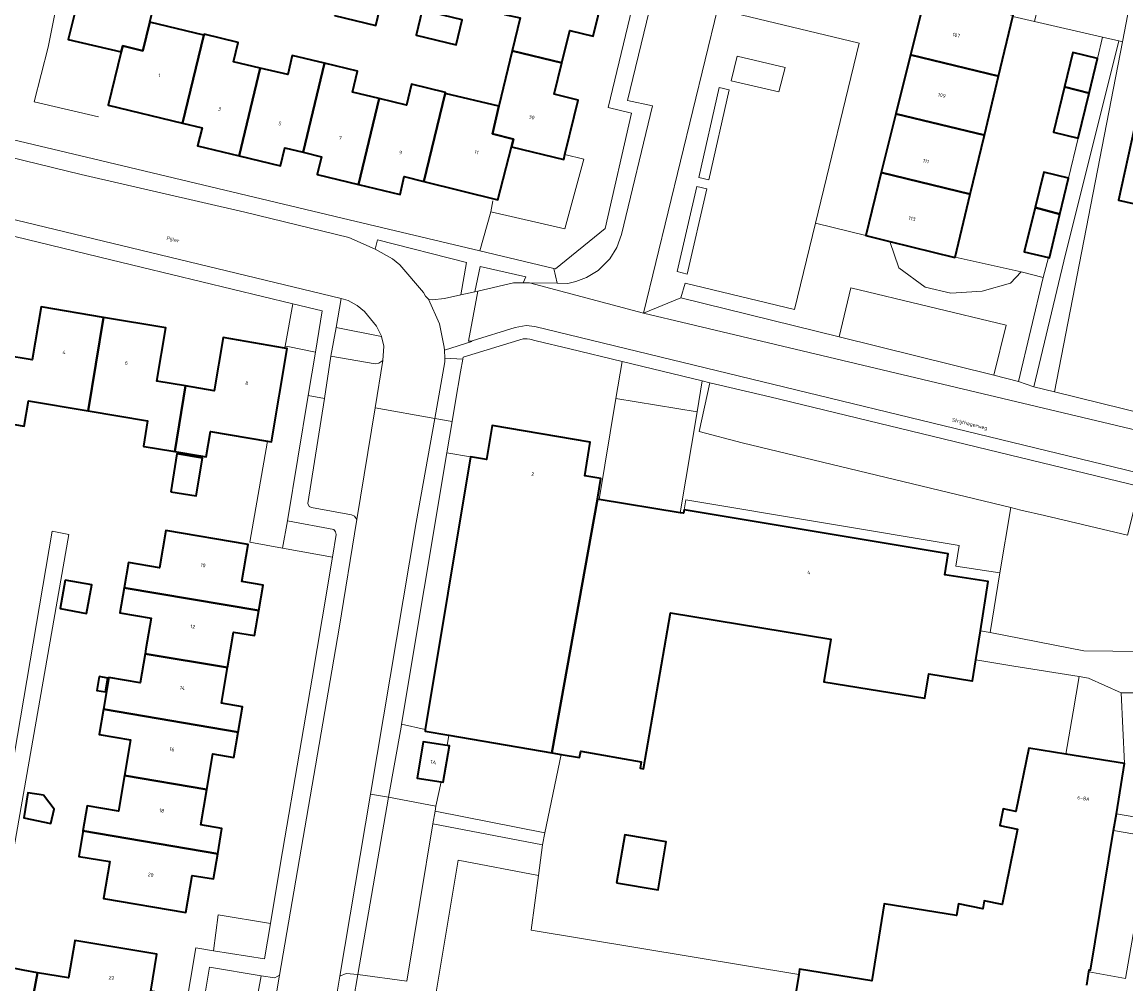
# Model space of a CAD drawing. Header units: metres. Extents: x 197700 to 204338, y 317132 to 325229.
# Tile 1040 of 1056: x 199334 to 199442, y 321794 to 321888. Entities that reach past the tile are written whole.
import ezdxf
from ezdxf.enums import TextEntityAlignment as Align

# ---------------------------------------------------------------- set-up
doc = ezdxf.new("R2010")
doc.units = ezdxf.units.M
for name, color, linetype, lineweight in [('B-WE-GR-BEPLANTING_CULTUUR_BODEMBEDEKKER-GV', 90, 'Continuous', 18), ('B-WE-GR-BEPLANTING_CULTUUR_HEESTERS-GV', 90, 'Continuous', 18), ('B-WE-GR-GROENVOORZIENING-GV', 80, 'Continuous', 18), ('B-WE-IE-TERREINAFSCHEIDING_KUNSTMATIG_HEKWERK-G', 20, 'IE-TERREINAFSCHEIDING-KUNSTMATIG', 18), ('B-WE-IE-TERREINAFSCHEIDING_KUNSTMATIG_MUUR-G', 90, 'IE-TERREINAFSCHEIDING-KUNSTMATIG-DICHT', 18), ('B-WE-OG-BEBOUWING-GV', 7, 'Continuous', 35), ('B-WE-OG-BEBOUWING-T18', 10, 'Continuous', 18), ('B-WE-OG-TERREIN_ERF-GV', 7, 'Continuous', 18), ('B-WE-OG-TOPOGRAFIE-T18', 10, 'Continuous', 18), ('B-WE-VH-VERHARDING_ASFALT-GV', 252, 'Continuous', 18), ('B-WE-VH-VERHARDING_BETONSTRAATSTEEN-GV', 252, 'Continuous', 18), ('B-WE-VH-VERHARDING_TEGEL-GV', 252, 'Continuous', 18)]:
    doc.layers.add(name, color=color, linetype=linetype, lineweight=lineweight)
doc.styles.add('NLCS-ISO-M200-T18', font='NLCS-ISO.ttf', dxfattribs={"height": 0.36})
doc.linetypes.add('IE-TERREINAFSCHEIDING-KUNSTMATIG', pattern='A,4,[82,NLCS.SHX,S=0.75,R=90,X=0,Y=0],4,-2', length=10)
doc.linetypes.add('IE-TERREINAFSCHEIDING-KUNSTMATIG-DICHT', pattern='A,8,-1,[82,NLCS.SHX,S=0.75,R=90,X=0,Y=0],-1', length=10)

msp = doc.modelspace()

# ---------------------------------------------------------------- linework, layer by layer
at = {"layer": 'B-WE-GR-BEPLANTING_CULTUUR_BODEMBEDEKKER-GV'}
for points in [[(199407.723, 321880.872), (199408.349, 321883.251), (199403.635, 321884.35), (199403.08, 321881.945)], [(199428.698, 321853.222), (199431.124, 321852.621), (199433.54, 321862.744), (199431.388, 321863.324), (199430.348, 321862.211), (199427.57, 321861.412), (199424.526, 321861.222), (199422.015, 321861.831), (199419.428, 321863.695), (199418.557, 321866.272), (199416.203, 321866.855), (199411.301, 321868.069), (199409.263, 321859.644), (199398.579, 321862.221), (199398.159, 321860.787), (199413.599, 321856.962), (199414.737, 321861.765), (199429.924, 321858.095)], [(199373.499, 321860.651), (199373.882, 321860.595), (199375.09, 321860.72), (199376.659, 321861.064), (199377.237, 321864.239), (199368.534, 321866.436), (199368.313, 321865.52), (199369.987, 321864.569), (199370.7, 321863.988), (199373.022, 321861.281), (199373.22, 321860.934)], [(199378.345, 321861.436), (199381.816, 321862.244), (199382.768, 321862.24), (199383.027, 321862.818), (199378.542, 321863.829), (199378.04, 321861.367)], [(199360.28, 321860.199), (199359.503, 321856.061), (199359.783, 321856.013), (199362.47, 321855.479), (199363.14, 321859.51)], [(199364.494, 321857.894), (199363.992, 321855.075), (199368.32, 321854.33), (199368.671, 321854.394), (199369.065, 321854.643), (199369.144, 321856.055), (199368.937, 321857.005)], [(199375.313, 321845.646), (199377.6, 321845.27), (199379.18, 321845.01), (199379.723, 321848.32), (199389.308, 321846.693), (199388.766, 321843.404), (199390.354, 321843.128), (199390.01, 321841.12), (199390.171, 321841.094), (199391.804, 321850.958), (199392.433, 321854.553), (199387.316, 321855.79), (199384.037, 321856.583), (199383.391, 321856.739), (199383.156, 321856.782), (199382.743, 321856.758), (199376.901, 321854.98), (199376.864, 321854.777), (199376.64, 321853.565), (199376.156, 321850.693), (199375.822, 321848.696)], [(199398.64, 321841.058), (199425.332, 321836.603), (199425.014, 321834.585), (199429.311, 321833.923), (199430.366, 321840.299), (199404.129, 321846.614), (199399.933, 321847.738), (199400.968, 321852.489), (199400.233, 321852.667), (199399.741, 321849.645), (199398.082, 321839.798), (199398.417, 321839.743), (199398.477, 321840.082)], [(199359.252, 321836.345), (199364.128, 321835.472), (199364.491, 321837.66), (199364.431, 321837.928), (199364.272, 321838.149), (199359.734, 321839.014)], [(199441.48, 321815.32), (199440.673, 321810.418), (199444.258, 321809.796), (199445.184, 321815.13), (199444.23, 321822.229), (199441.152, 321822.229)], [(199374.234, 321811.155), (199374.151, 321810.656), (199384.864, 321808.564), (199386.479, 321816.21), (199385.561, 321816.365), (199375.509, 321818.073), (199375.322, 321817.088), (199375.57, 321817.05), (199374.94, 321813.49), (199374.74, 321813.521)], [(199408.31, 321786.46), (199374.137, 321792.221), (199376.404, 321805.899), (199384.25, 321804.395), (199384.656, 321807.372), (199373.947, 321809.424), (199371.404, 321794.078), (199366.618, 321794.733), (199365.751, 321789.779), (199365.803, 321788.945), (199366.168, 321787.931), (199366.949, 321786.598), (199367.772, 321785.845), (199368.86, 321785.233), (199369.367, 321785.046), (199373.345, 321784.447), (199374.062, 321789.191), (199401.535, 321784.56), (199400.647, 321779.845), (199416.776, 321777.14), (199418.021, 321784.866)], [(199440.405, 321808.79), (199438.16, 321795.15), (199438.02, 321795.18), (199437.986, 321794.974), (199441.577, 321794.35), (199443.976, 321808.17)], [(199352.989, 321800.562), (199352.51, 321797.042), (199357.489, 321796.241), (199358.074, 321799.7)]]:
    msp.add_lwpolyline(points, close=True, dxfattribs=at)
at = {"layer": 'B-WE-GR-BEPLANTING_CULTUUR_HEESTERS-GV'}
for points in [[(199444.64, 321903.21), (199445.374, 321906.348), (199443.86, 321910.06), (199438.324, 321911.131), (199432.69, 321887.752), (199439.321, 321886.218), (199440.91, 321885.85), (199441.264, 321885.768)], [(199441.264, 321885.768), (199440.91, 321885.85), (199435.535, 321864.358), (199432.613, 321852.083), (199434.649, 321851.584)], [(199431.388, 321863.324), (199424.919, 321864.73), (199424.911, 321864.698), (199418.557, 321866.272), (199419.428, 321863.695), (199422.015, 321861.831), (199424.526, 321861.222), (199427.57, 321861.412), (199430.348, 321862.211)], [(199362.47, 321855.479), (199359.783, 321856.013), (199359.503, 321856.061), (199359.467, 321855.871), (199359.71, 321855.83), (199358.19, 321846.72), (199357.781, 321846.789), (199356.066, 321836.916), (199359.252, 321836.345), (199359.734, 321839.014), (199361.765, 321851.236)], [(199373.203, 321818.627), (199377.6, 321845.27), (199375.313, 321845.646), (199370.888, 321819.148)], [(199440.325, 321826.287), (199443.799, 321826.248), (199444.105, 321827.902), (199446.125, 321839.504), (199444.238, 321842.045), (199442.97, 321842.36), (199441.765, 321837.601), (199433.657, 321839.517), (199431.35, 321840.062), (199430.366, 321840.299), (199429.311, 321833.923), (199428.348, 321828.109), (199437.51, 321826.318)], [(199437.045, 321823.805), (199436.454, 321820.359), (199435.749, 321816.247), (199441.48, 321815.32), (199441.152, 321822.229), (199437.937, 321823.651)], [(199408.31, 321786.46), (199409.664, 321794.727), (199383.525, 321799.07), (199384.25, 321804.395), (199376.404, 321805.899), (199374.137, 321792.221)]]:
    msp.add_lwpolyline(points, close=True, dxfattribs=at)
at = {"layer": 'B-WE-GR-GROENVOORZIENING-GV'}
for points in [[(199399.903, 321872.518), (199400.877, 321872.293), (199402.88, 321881.068), (199401.905, 321881.293)], [(199397.807, 321863.333), (199398.779, 321863.099), (199400.677, 321871.416), (199399.703, 321871.641)]]:
    msp.add_lwpolyline(points, close=True, dxfattribs=at)
at = {"layer": 'B-WE-IE-TERREINAFSCHEIDING_KUNSTMATIG_HEKWERK-G'}
for points in [[(199341.303, 321878.444), (199335.013, 321879.893), (199336.39, 321885.255), (199337.046, 321888.672)], [(199379.614, 321869.168), (199386.814, 321867.502), (199388.689, 321874.323), (199386.827, 321874.763)], [(199379.614, 321869.168), (199379.78, 321870.236)], [(199378.529, 321865.36), (199379.614, 321869.168)], [(199424.919, 321864.73), (199431.388, 321863.324)], [(199433.54, 321862.744), (199434.032, 321864.715)], [(199431.388, 321863.324), (199433.54, 321862.744)], [(199359.503, 321856.061), (199360.28, 321860.199)], [(199359.467, 321855.871), (199359.503, 321856.061)], [(199356.066, 321836.916), (199357.781, 321846.789)]]:
    msp.add_lwpolyline(points, dxfattribs=at)
at = {"layer": 'B-WE-IE-TERREINAFSCHEIDING_KUNSTMATIG_MUUR-G'}
for points in [[(199386.478, 321816.206), (199384.864, 321808.564)], [(199384.656, 321807.372), (199384.25, 321804.395)], [(199384.25, 321804.395), (199383.525, 321799.07), (199409.664, 321794.727)]]:
    msp.add_lwpolyline(points, dxfattribs=at)
at = {"layer": 'B-WE-OG-BEBOUWING-GV'}
for points in [[(199338.908, 321888.334), (199338.32, 321886), (199343.52, 321884.77), (199343.669, 321885.367), (199345.613, 321884.897), (199346.31, 321887.68), (199347.529, 321892.706), (199342.669, 321893.861), (199342.03, 321891.22), (199339.77, 321891.76)], [(199382.379, 321894.553), (199380.92, 321888.44), (199382.47, 321888.09), (199381.691, 321884.881), (199386.535, 321883.724), (199387.3, 321886.88), (199389.6, 321886.32), (199391.084, 321892.443)], [(199364.348, 321888.34), (199368.38, 321887.37), (199368.97, 321889.79), (199364.908, 321890.773)], [(199429.176, 321882.42), (199430.577, 321888.241), (199430.607, 321888.365), (199428.181, 321888.966), (199422.054, 321890.483), (199421.96, 321890.103), (199420.573, 321884.504)], [(199372.9, 321888.85), (199372.31, 321886.42), (199376.2, 321885.48), (199376.79, 321887.91)], [(199349.504, 321877.83), (199351.58, 321886.41), (199346.31, 321887.68), (199345.613, 321884.897), (199343.669, 321885.367), (199343.52, 321884.77), (199342.24, 321879.59)], [(199349.504, 321877.83), (199351.4, 321877.37), (199350.97, 321875.62), (199355.02, 321874.64), (199357.09, 321883.192), (199354.471, 321883.809), (199354.925, 321885.704), (199351.6, 321886.51), (199351.58, 321886.41)], [(199381.62, 321875.52), (199386.71, 321874.28), (199386.827, 321874.763), (199387.275, 321876.621), (199387.34, 321876.89), (199388.11, 321880.08), (199385.79, 321880.65), (199386.535, 321883.724), (199381.691, 321884.881), (199380.38, 321879.48), (199379.75, 321876.774), (199381.803, 321876.277)], [(199361.27, 321874.98), (199363.373, 321883.669), (199360.21, 321884.43), (199359.77, 321882.56), (199357.09, 321883.192), (199355.02, 321874.64), (199359.07, 321873.66), (199359.49, 321875.41)], [(199427.789, 321876.655), (199429.176, 321882.42), (199420.573, 321884.504), (199419.148, 321878.748)], [(199435.602, 321881.355), (199438.014, 321880.739), (199438.84, 321884.14), (199436.42, 321884.72)], [(199361.27, 321874.98), (199363.05, 321874.55), (199362.63, 321872.81), (199366.68, 321871.83), (199368.711, 321880.222), (199366.08, 321880.86), (199366.57, 321882.9), (199363.373, 321883.669)], [(199368.711, 321880.222), (199366.68, 321871.83), (199370.73, 321870.85), (199371.14, 321872.61), (199373.072, 321872.133), (199375.15, 321880.72), (199375.17, 321880.82), (199371.85, 321881.62), (199371.36, 321879.58)], [(199375.15, 321880.72), (199373.072, 321872.133), (199380.29, 321870.35), (199381.62, 321875.52), (199381.803, 321876.277), (199379.75, 321876.774), (199380.38, 321879.48)], [(199435.602, 321881.355), (199434.53, 321876.95), (199436.95, 321876.36), (199438.014, 321880.739)], [(199426.401, 321870.889), (199427.789, 321876.655), (199419.148, 321878.748), (199417.723, 321872.992)], [(199447.49, 321875.7), (199447.618, 321876.115), (199442.424, 321877.27), (199440.874, 321870.301), (199445.77, 321869.212), (199443.63, 321860.48), (199448.05, 321859.45), (199447.89, 321858.78), (199452.456, 321857.719), (199455.44, 321870.279), (199450.07, 321871.58), (199450.87, 321874.88)], [(199432.741, 321869.592), (199435.164, 321868.943), (199436.01, 321872.46), (199433.59, 321873.05)], [(199424.919, 321864.73), (199426.401, 321870.889), (199417.723, 321872.992), (199416.203, 321866.855), (199418.557, 321866.272), (199424.911, 321864.698)], [(199434.032, 321864.715), (199434.14, 321864.69), (199435.164, 321868.943), (199432.741, 321869.592), (199431.68, 321865.27)], [(199341.791, 321858.865), (199335.71, 321859.89), (199334.83, 321854.71), (199332.041, 321855.184), (199330.969, 321848.754), (199334.03, 321848.24), (199334.45, 321850.72), (199340.27, 321849.74)], [(199349.79, 321852.181), (199347, 321852.65), (199347.87, 321857.84), (199341.791, 321858.865), (199340.27, 321849.74), (199346.09, 321848.76), (199345.67, 321846.28), (199345.757, 321846.265), (199348.542, 321845.797), (199348.739, 321845.764)], [(199359.467, 321855.871), (199353.47, 321856.89), (199352.59, 321851.71), (199349.79, 321852.181), (199348.739, 321845.764), (199351.251, 321845.342), (199351.8, 321845.25), (199352.22, 321847.73), (199357.781, 321846.789), (199358.19, 321846.72), (199359.71, 321855.83)], [(199385.561, 321816.365), (199390.01, 321841.12), (199390.354, 321843.128), (199388.766, 321843.404), (199389.308, 321846.693), (199379.723, 321848.32), (199379.18, 321845.01), (199377.6, 321845.27), (199373.203, 321818.627), (199373.177, 321818.469), (199375.509, 321818.073)], [(199348.347, 321841.838), (199350.842, 321841.433), (199351.462, 321845.126), (199348.95, 321845.548)], [(199426.555, 321823.404), (199426.64, 321823.39), (199426.958, 321825.434), (199427.399, 321828.266), (199428.15, 321833.09), (199423.94, 321833.739), (199424.265, 321835.8), (199398.477, 321840.082), (199398.417, 321839.743), (199398.082, 321839.798), (199390.171, 321841.094), (199390.01, 321841.12), (199385.561, 321816.365), (199386.479, 321816.21), (199388.266, 321815.906), (199388.373, 321816.533), (199394.284, 321815.499), (199394.167, 321814.875), (199394.513, 321814.81), (199397.133, 321830.043), (199412.81, 321827.46), (199412.1, 321823.29), (199421.97, 321821.69), (199422.36, 321824.09)], [(199356.945, 321830.261), (199357.36, 321832.72), (199355.29, 321833.08), (199355.91, 321836.7), (199347.88, 321838.07), (199347.26, 321834.43), (199344.21, 321834.93), (199343.796, 321832.48)], [(199338.052, 321833.227), (199337.534, 321830.435), (199340.118, 321829.956), (199340.636, 321832.748)], [(199356.945, 321830.261), (199343.796, 321832.48), (199343.38, 321830.02), (199346.43, 321829.51), (199345.923, 321826.511), (199345.843, 321826.039), (199353.876, 321824.679), (199354.461, 321828.149), (199356.53, 321827.8)], [(199354.941, 321818.389), (199355.36, 321820.85), (199353.29, 321821.2), (199353.876, 321824.679), (199345.843, 321826.039), (199345.36, 321823.18), (199342.3, 321823.7), (199341.777, 321820.61)], [(199341.365, 321823.8), (199341.13, 321822.452), (199341.984, 321822.303), (199342.219, 321823.651)], [(199351.865, 321812.799), (199352.45, 321816.27), (199354.52, 321815.92), (199354.941, 321818.389), (199341.777, 321820.61), (199341.36, 321818.15), (199344.42, 321817.63), (199343.831, 321814.16)], [(199374.74, 321813.521), (199374.94, 321813.49), (199375.57, 321817.05), (199375.322, 321817.088), (199373, 321817.44), (199372.39, 321813.88)], [(199339.778, 321808.737), (199352.934, 321806.519), (199353.35, 321808.99), (199351.28, 321809.33), (199351.865, 321812.799), (199343.831, 321814.16), (199343.24, 321810.68), (199340.18, 321811.2), (199340.179, 321811.196)], [(199335.915, 321812.223), (199334.393, 321812.467), (199334.003, 321810.026), (199336.63, 321809.452), (199336.979, 321810.867)], [(199352.934, 321806.519), (199339.778, 321808.737), (199339.752, 321808.579), (199339.375, 321806.273), (199339.37, 321806.24), (199342.4, 321805.75), (199341.77, 321802.16), (199349.82, 321800.78), (199350.44, 321804.4), (199352.52, 321804.06)], [(199391.884, 321803.662), (199395.925, 321803.005), (199396.714, 321807.691), (199392.673, 321808.348)], [(199334.905, 321792.459), (199348.062, 321790.289), (199348.48, 321792.74), (199346.4, 321793.1), (199347, 321796.72), (199338.98, 321798.04), (199338.97, 321797.98), (199338.372, 321794.391), (199335.345, 321794.895), (199334.994, 321792.983)], [(199333.947, 321795.152), (199332.954, 321795.334), (199332.616, 321793.436), (199332.519, 321792.856), (199334.905, 321792.459), (199334.994, 321792.983), (199335.345, 321794.895)]]:
    msp.add_lwpolyline(points, close=True, dxfattribs=at)
msp.add_lwpolyline([(199437.775, 321793.691), (199437.986, 321794.974), (199438.02, 321795.18), (199438.16, 321795.15), (199440.405, 321808.79), (199440.673, 321810.418), (199441.48, 321815.32), (199435.749, 321816.247), (199432.14, 321816.83), (199430.86, 321810.63), (199429.62, 321810.89), (199429.29, 321809.26), (199431.02, 321808.9), (199429.51, 321801.57), (199427.78, 321801.93), (199427.62, 321801.14), (199425.26, 321801.63), (199425.066, 321800.475), (199418.009, 321801.614), (199416.801, 321794.122), (199409.75, 321795.25), (199409.664, 321794.727), (199408.31, 321786.46)], dxfattribs=at)
at = {"layer": 'B-WE-OG-TERREIN_ERF-GV'}
for points in [[(199476.587, 321896.995), (199455.021, 321901.191), (199444.64, 321903.21), (199441.264, 321885.768), (199434.649, 321851.584), (199450.354, 321847.734), (199464.683, 321844.221), (199511.964, 321832.741), (199531.701, 321911.702), (199484.692, 321923.3), (199477.957, 321896.649)], [(199404.685, 321894.542), (199403.234, 321888.595), (199415.55, 321885.638), (199411.301, 321868.069), (199416.203, 321866.855), (199417.723, 321872.992), (199419.148, 321878.748), (199420.573, 321884.504), (199421.96, 321890.103), (199416.973, 321891.365), (199408.304, 321893.459), (199409.766, 321899.512), (199411.175, 321905.345), (199412.584, 321911.177), (199413.999, 321917.036), (199413.801, 321917.084), (199410.384, 321917.917)], [(199430.577, 321888.241), (199429.176, 321882.42), (199427.789, 321876.655), (199426.401, 321870.889), (199424.919, 321864.73), (199431.388, 321863.324), (199433.54, 321862.744), (199434.032, 321864.715), (199431.68, 321865.27), (199432.741, 321869.592), (199433.59, 321873.05), (199436.01, 321872.46), (199436.95, 321876.36), (199434.53, 321876.95), (199435.602, 321881.355), (199436.42, 321884.72), (199438.84, 321884.14), (199439.321, 321886.218), (199432.69, 321887.752)], [(199445.77, 321869.212), (199440.874, 321870.301), (199442.424, 321877.27), (199447.618, 321876.115), (199447.49, 321875.7), (199450.87, 321874.88), (199450.07, 321871.58), (199455.44, 321870.279), (199460.84, 321868.97), (199461.64, 321872.27), (199465.01, 321871.46), (199468.932, 321870.517), (199471.06, 321870.001), (199469.497, 321863.55), (199463.598, 321864.979), (199461.5, 321856.32), (199457.08, 321857.35), (199456.93, 321856.68), (199452.456, 321857.719), (199447.89, 321858.78), (199448.05, 321859.45), (199443.63, 321860.48)], [(199350.842, 321841.433), (199348.347, 321841.838), (199348.95, 321845.548), (199351.462, 321845.126)], [(199341.777, 321820.61), (199342.3, 321823.7), (199345.36, 321823.18), (199345.843, 321826.039), (199345.923, 321826.511), (199346.43, 321829.51), (199343.38, 321830.02), (199343.796, 321832.48), (199344.21, 321834.93), (199347.26, 321834.43), (199347.88, 321838.07), (199355.91, 321836.7), (199355.29, 321833.08), (199357.36, 321832.72), (199356.945, 321830.261), (199356.53, 321827.8), (199354.461, 321828.149), (199353.876, 321824.679), (199353.29, 321821.2), (199355.36, 321820.85), (199354.941, 321818.389), (199354.52, 321815.92), (199352.45, 321816.27), (199351.865, 321812.799), (199351.28, 321809.33), (199353.35, 321808.99), (199352.934, 321806.519), (199352.52, 321804.06), (199350.44, 321804.4), (199349.82, 321800.78), (199341.77, 321802.16), (199342.4, 321805.75), (199339.37, 321806.24), (199339.375, 321806.273), (199339.752, 321808.579), (199339.778, 321808.737), (199340.179, 321811.196), (199340.18, 321811.2), (199343.24, 321810.68), (199343.831, 321814.16), (199344.42, 321817.63), (199341.36, 321818.15)], [(199338.052, 321833.227), (199340.636, 321832.748), (199340.118, 321829.956), (199337.534, 321830.435)], [(199425.066, 321800.475), (199425.26, 321801.63), (199427.62, 321801.14), (199427.78, 321801.93), (199429.51, 321801.57), (199431.02, 321808.9), (199429.29, 321809.26), (199429.62, 321810.89), (199430.86, 321810.63), (199432.14, 321816.83), (199435.749, 321816.247), (199436.454, 321820.359), (199437.045, 321823.805), (199430.662, 321824.814), (199426.958, 321825.434), (199426.64, 321823.39), (199426.555, 321823.404), (199422.36, 321824.09), (199421.97, 321821.69), (199412.1, 321823.29), (199412.81, 321827.46), (199397.133, 321830.043), (199394.513, 321814.81), (199394.167, 321814.875), (199394.284, 321815.499), (199388.373, 321816.533), (199388.266, 321815.906), (199386.479, 321816.21), (199384.864, 321808.564), (199384.656, 321807.372), (199384.25, 321804.395), (199383.525, 321799.07), (199409.664, 321794.727), (199409.75, 321795.25), (199416.801, 321794.122), (199418.009, 321801.614)], [(199341.365, 321823.8), (199342.219, 321823.651), (199341.984, 321822.303), (199341.13, 321822.452)], [(199334.393, 321812.467), (199335.915, 321812.223), (199336.979, 321810.867), (199336.63, 321809.452), (199334.003, 321810.026)], [(199391.884, 321803.662), (199392.673, 321808.348), (199396.714, 321807.691), (199395.925, 321803.005)]]:
    msp.add_lwpolyline(points, close=True, dxfattribs=at)
for points in [[(199328.304, 321877.302), (199340.818, 321874.327), (199365.768, 321868.394), (199378.529, 321865.36), (199385.755, 321863.641), (199385.921, 321863.602), (199390.77, 321867.544), (199393.338, 321878.787), (199391.045, 321879.347), (199397.853, 321907.627)], [(199391.084, 321892.443), (199389.6, 321886.32), (199387.3, 321886.88), (199386.535, 321883.724), (199385.79, 321880.65), (199388.11, 321880.08), (199387.34, 321876.89), (199387.275, 321876.621), (199386.827, 321874.763), (199386.71, 321874.28), (199381.62, 321875.52), (199380.29, 321870.35), (199373.072, 321872.133), (199371.14, 321872.61), (199370.73, 321870.85), (199366.68, 321871.83), (199362.63, 321872.81), (199363.05, 321874.55), (199361.27, 321874.98), (199359.49, 321875.41), (199359.07, 321873.66), (199355.02, 321874.64), (199350.97, 321875.62), (199351.4, 321877.37), (199349.504, 321877.83), (199342.24, 321879.59), (199343.52, 321884.77), (199338.32, 321886), (199338.908, 321888.334)], [(199347.529, 321892.706), (199346.31, 321887.68), (199351.58, 321886.41), (199351.6, 321886.51), (199354.925, 321885.704), (199354.471, 321883.809), (199357.09, 321883.192), (199359.77, 321882.56), (199360.21, 321884.43), (199363.373, 321883.669), (199366.57, 321882.9), (199366.08, 321880.86), (199368.711, 321880.222), (199371.36, 321879.58), (199371.85, 321881.62), (199375.17, 321880.82), (199375.15, 321880.72), (199380.38, 321879.48), (199381.691, 321884.881), (199382.47, 321888.09)], [(199368.97, 321889.79), (199368.38, 321887.37), (199364.348, 321888.34)], [(199376.79, 321887.91), (199376.2, 321885.48), (199372.31, 321886.42), (199372.9, 321888.85)], [(199332.041, 321855.184), (199334.83, 321854.71), (199335.71, 321859.89), (199341.791, 321858.865), (199347.87, 321857.84), (199347, 321852.65), (199349.79, 321852.181), (199352.59, 321851.71), (199353.47, 321856.89), (199359.467, 321855.871), (199359.503, 321856.061), (199360.28, 321860.199), (199342.496, 321864.483), (199319.024, 321870.191)], [(199347.175, 321775.896), (199350.798, 321797.318), (199352.51, 321797.042), (199352.989, 321800.562), (199358.074, 321799.7), (199359.068, 321805.605), (199361.122, 321817.582), (199362.151, 321823.648), (199363.128, 321829.439), (199364.128, 321835.472), (199359.252, 321836.345), (199356.066, 321836.916), (199357.781, 321846.789), (199352.22, 321847.73), (199351.8, 321845.25), (199351.251, 321845.342), (199348.739, 321845.764), (199348.542, 321845.797), (199345.757, 321846.265), (199345.67, 321846.28), (199346.09, 321848.76), (199340.27, 321849.74), (199334.45, 321850.72), (199334.03, 321848.24), (199330.969, 321848.754)], [(199330.869, 321803.467), (199336.769, 321838.001), (199338.409, 321837.67), (199332.14, 321801.994)], [(199332.954, 321795.334), (199333.947, 321795.152), (199335.345, 321794.895), (199338.372, 321794.391), (199338.97, 321797.98), (199338.98, 321798.04), (199347, 321796.72), (199346.4, 321793.1)]]:
    msp.add_lwpolyline(points, dxfattribs=at)
at = {"layer": 'B-WE-VH-VERHARDING_ASFALT-GV'}
for points in [[(199320.287, 321871.484), (199364.996, 321860.712), (199365.657, 321860.502), (199366.535, 321860.031), (199367.25, 321859.456), (199368.43, 321858.021), (199368.929, 321857.041), (199368.937, 321857.005), (199369.144, 321856.055), (199369.065, 321854.643), (199368.311, 321850.053), (199374.133, 321849.001), (199375.117, 321854.528), (199375.101, 321854.875), (199375.065, 321855.673), (199375.052, 321855.973), (199374.584, 321858.221), (199373.499, 321860.651), (199373.22, 321860.934), (199373.022, 321861.281), (199370.7, 321863.988), (199369.987, 321864.569), (199368.313, 321865.52), (199365.745, 321866.648), (199355.577, 321869.139), (199339.602, 321872.805), (199322.771, 321876.9)], [(199364.113, 321790.062), (199364.871, 321794.562), (199367.864, 321812.343), (199372.324, 321838.836), (199374.133, 321849.001), (199368.311, 321850.053), (199366.518, 321839.139), (199364.79, 321828.536), (199358.969, 321794.665), (199356.909, 321782.517)]]:
    msp.add_lwpolyline(points, dxfattribs=at)
at = {"layer": 'B-WE-VH-VERHARDING_BETONSTRAATSTEEN-GV'}
for points in [[(199405.368, 321931.322), (199392.93, 321880.04), (199395.367, 321879.519), (199392.341, 321866.953), (199391.912, 321865.695), (199391.203, 321864.573), (199390.063, 321863.434), (199388.951, 321862.754), (199387.909, 321862.357), (199387.112, 321862.185), (199386.089, 321862.198), (199383.377, 321862.232), (199394.509, 321859.278), (199401.731, 321888.956)], [(199322.771, 321876.9), (199339.602, 321872.805), (199355.577, 321869.139), (199365.745, 321866.648), (199368.313, 321865.52), (199368.534, 321866.436), (199377.237, 321864.239), (199376.659, 321861.064), (199378.04, 321861.367), (199378.542, 321863.829), (199383.027, 321862.818), (199382.768, 321862.24), (199383.377, 321862.232), (199386.089, 321862.198), (199385.755, 321863.641), (199378.529, 321865.36), (199365.768, 321868.394), (199340.818, 321874.327), (199328.304, 321877.302)], [(199517.128, 321830.16), (199398.882, 321858.244), (199394.509, 321859.278), (199383.377, 321862.232), (199382.768, 321862.24), (199381.816, 321862.244), (199378.345, 321861.436), (199377.424, 321856.547), (199377.602, 321856.533), (199377.76, 321856.581), (199381.988, 321857.864), (199383.033, 321858.058), (199383.896, 321857.965), (199449.346, 321842.098)], [(199449.346, 321842.098), (199383.896, 321857.965), (199383.033, 321858.058), (199381.988, 321857.864), (199377.76, 321856.581), (199377.75, 321856.512), (199375.065, 321855.673), (199375.101, 321854.875), (199376.864, 321854.777), (199376.901, 321854.98), (199382.743, 321856.758), (199383.156, 321856.782), (199383.391, 321856.739), (199384.037, 321856.583), (199387.316, 321855.79), (199392.433, 321854.553), (199400.233, 321852.667), (199400.968, 321852.489), (199406.848, 321851.106), (199442.97, 321842.36)], [(199351.347, 321790.745), (199352.119, 321795.429), (199357.179, 321794.609), (199358.509, 321794.394), (199358.969, 321794.665), (199364.79, 321828.536), (199366.518, 321839.139), (199366.287, 321839.474), (199365.983, 321839.606), (199362.094, 321840.298), (199361.874, 321840.423), (199361.74, 321840.689), (199363.346, 321850.95), (199361.765, 321851.236), (199359.734, 321839.014), (199364.272, 321838.149), (199364.431, 321837.928), (199364.491, 321837.66), (199364.128, 321835.472), (199363.128, 321829.439), (199362.151, 321823.648), (199361.122, 321817.582), (199359.068, 321805.605), (199358.074, 321799.7), (199357.489, 321796.241), (199352.51, 321797.042), (199350.798, 321797.318), (199347.175, 321775.896)], [(199451.181, 321789.427), (199451.81, 321794.248), (199451.066, 321794.322), (199446.865, 321801.29), (199448.824, 321812.418), (199449.11, 321814.043), (199449.249, 321814.831), (199448.226, 321827.74), (199449.674, 321835.91), (199450.493, 321840.527), (199444.238, 321842.045), (199446.125, 321839.504), (199444.105, 321827.902), (199443.799, 321826.248), (199443.737, 321825.896), (199444.23, 321822.229), (199445.184, 321815.13), (199444.258, 321809.796), (199440.673, 321810.418), (199440.405, 321808.79), (199443.976, 321808.17), (199441.577, 321794.35), (199437.986, 321794.974), (199437.775, 321793.691)]]:
    msp.add_lwpolyline(points, dxfattribs=at)
for points in [[(199405.368, 321931.322), (199403.743, 321931.72), (199398.786, 321911.179), (199398.394, 321911.277), (199397.499, 321907.696), (199397.853, 321907.627), (199391.045, 321879.347), (199393.338, 321878.787), (199390.77, 321867.544), (199385.921, 321863.602), (199385.755, 321863.641), (199386.089, 321862.198), (199387.112, 321862.185), (199387.909, 321862.357), (199388.951, 321862.754), (199390.063, 321863.434), (199391.203, 321864.573), (199391.912, 321865.695), (199392.341, 321866.953), (199395.367, 321879.519), (199392.93, 321880.04)], [(199403.234, 321888.595), (199401.731, 321888.956), (199394.509, 321859.278), (199398.159, 321860.787), (199398.579, 321862.221), (199409.263, 321859.644), (199411.301, 321868.069), (199415.55, 321885.638)], [(199407.723, 321880.872), (199403.08, 321881.945), (199403.635, 321884.35), (199408.349, 321883.251)], [(199399.903, 321872.518), (199401.905, 321881.293), (199402.88, 321881.068), (199400.877, 321872.293)], [(199361.765, 321851.236), (199363.346, 321850.95), (199363.992, 321855.075), (199364.494, 321857.894), (199364.996, 321860.712), (199320.287, 321871.484), (199318.886, 321871.501), (199317.657, 321871.221), (199317.43, 321870.034), (199318.972, 321869.906), (199319.024, 321870.191), (199342.496, 321864.483), (199360.28, 321860.199), (199363.14, 321859.51), (199362.47, 321855.479)], [(199397.807, 321863.333), (199399.703, 321871.641), (199400.677, 321871.416), (199398.779, 321863.099)], [(199413.599, 321856.962), (199428.698, 321853.222), (199429.924, 321858.095), (199414.737, 321861.765)], [(199431.124, 321852.621), (199428.698, 321853.222), (199413.599, 321856.962), (199398.159, 321860.787), (199394.509, 321859.278), (199398.882, 321858.244), (199517.128, 321830.16), (199517.437, 321831.471), (199513.71, 321832.309), (199512.768, 321832.546), (199511.964, 321832.741), (199464.683, 321844.221), (199450.354, 321847.734), (199434.649, 321851.584), (199432.613, 321852.083)], [(199369.065, 321854.643), (199368.671, 321854.394), (199368.32, 321854.33), (199363.992, 321855.075), (199363.346, 321850.95), (199361.74, 321840.689), (199361.874, 321840.423), (199362.094, 321840.298), (199365.983, 321839.606), (199366.287, 321839.474), (199366.518, 321839.139), (199368.311, 321850.053)], [(199392.433, 321854.553), (199391.804, 321850.958), (199399.741, 321849.645), (199400.233, 321852.667)], [(199400.968, 321852.489), (199399.933, 321847.738), (199404.129, 321846.614), (199430.366, 321840.299), (199431.35, 321840.062), (199433.657, 321839.517), (199441.765, 321837.601), (199442.97, 321842.36), (199406.848, 321851.106)], [(199367.864, 321812.343), (199369.609, 321812.028), (199370.842, 321818.874), (199370.888, 321819.148), (199375.313, 321845.646), (199375.822, 321848.696), (199374.133, 321849.001), (199372.324, 321838.836)], [(199374.234, 321811.155), (199374.74, 321813.521), (199372.39, 321813.88), (199373, 321817.44), (199375.322, 321817.088), (199375.509, 321818.073), (199373.177, 321818.469), (199373.203, 321818.627), (199370.888, 321819.148), (199370.842, 321818.874), (199369.609, 321812.028)], [(199369.609, 321812.028), (199367.864, 321812.343), (199364.871, 321794.562), (199365.467, 321794.831), (199366.618, 321794.733)], [(199373.947, 321809.424), (199374.151, 321810.656), (199374.234, 321811.155), (199369.609, 321812.028), (199366.618, 321794.733), (199371.404, 321794.078)], [(199356.198, 321789.286), (199357.179, 321794.609), (199352.119, 321795.429), (199351.347, 321790.745), (199351.645, 321790.386), (199355.969, 321789.6)], [(199356.909, 321782.517), (199358.969, 321794.665), (199358.509, 321794.394), (199357.179, 321794.609), (199356.198, 321789.286), (199355.956, 321787.987), (199355.156, 321782.806)], [(199366.618, 321794.733), (199365.467, 321794.831), (199364.871, 321794.562), (199364.113, 321790.062), (199364.129, 321788.567), (199364.534, 321787.04), (199365.08, 321785.954), (199365.815, 321784.94), (199366.814, 321784.179), (199367.911, 321783.744), (199372.478, 321782.863), (199373.002, 321783.05), (199373.13, 321783.178), (199373.345, 321784.447), (199369.367, 321785.046), (199368.86, 321785.233), (199367.772, 321785.845), (199366.949, 321786.598), (199366.168, 321787.931), (199365.803, 321788.945), (199365.751, 321789.779)]]:
    msp.add_lwpolyline(points, close=True, dxfattribs=at)
at = {"layer": 'B-WE-VH-VERHARDING_TEGEL-GV'}
for points in [[(199438.014, 321880.739), (199436.95, 321876.36), (199436.01, 321872.46), (199435.164, 321868.943), (199434.14, 321864.69), (199434.032, 321864.715), (199433.54, 321862.744), (199431.124, 321852.621), (199432.613, 321852.083), (199435.535, 321864.358), (199440.91, 321885.85), (199439.321, 321886.218), (199438.84, 321884.14)], [(199377.424, 321856.547), (199378.345, 321861.436), (199378.04, 321861.367), (199376.659, 321861.064), (199375.09, 321860.72), (199373.882, 321860.595), (199373.499, 321860.651), (199374.584, 321858.221), (199375.052, 321855.973), (199375.065, 321855.673), (199377.75, 321856.512), (199377.76, 321856.581), (199377.602, 321856.533)], [(199364.494, 321857.894), (199368.937, 321857.005), (199368.929, 321857.041), (199368.43, 321858.021), (199367.25, 321859.456), (199366.535, 321860.031), (199365.657, 321860.502), (199364.996, 321860.712)], [(199375.101, 321854.875), (199375.117, 321854.528), (199374.133, 321849.001), (199375.822, 321848.696), (199376.156, 321850.693), (199376.64, 321853.565), (199376.864, 321854.777)], [(199390.171, 321841.094), (199398.082, 321839.798), (199399.741, 321849.645), (199391.804, 321850.958)], [(199427.399, 321828.266), (199428.348, 321828.109), (199429.311, 321833.923), (199425.014, 321834.585), (199425.332, 321836.603), (199398.64, 321841.058), (199398.477, 321840.082), (199424.265, 321835.8), (199423.94, 321833.739), (199428.15, 321833.09)], [(199329.059, 321776.976), (199329.248, 321778.544), (199324.717, 321779.211), (199328.608, 321802.548), (199332.14, 321801.994), (199338.409, 321837.67), (199336.769, 321838.001), (199330.869, 321803.467), (199327.484, 321803.979), (199323.159, 321777.881)], [(199426.958, 321825.434), (199430.662, 321824.814), (199437.045, 321823.805), (199437.937, 321823.651), (199441.152, 321822.229), (199444.23, 321822.229), (199443.737, 321825.896), (199443.799, 321826.248), (199440.325, 321826.287), (199437.51, 321826.318), (199428.348, 321828.109), (199427.399, 321828.266)], [(199374.151, 321810.656), (199373.947, 321809.424), (199384.656, 321807.372), (199384.864, 321808.564)]]:
    msp.add_lwpolyline(points, close=True, dxfattribs=at)

# ---------------------------------------------------------------- texts
at = {"layer": 'B-WE-OG-BEBOUWING-T18', "style": 'NLCS-ISO-M200-T18'}
for s, rotation, p in [('107', 346.5, (199425.048, 321886.414)), ('1', 346.4, (199347.233, 321882.496)), ('109', 346.5, (199423.63, 321880.537)), ('3', 346.4, (199353.113, 321879.217)), ('30', 346.5, (199383.591, 321878.406)), ('5', 346.4, (199359.005, 321877.791)), ('7', 346.4, (199364.899, 321876.376)), ('9', 346.4, (199370.79, 321874.951)), ('11', 346.2, (199378.207, 321874.985)), ('111', 346.5, (199422.08, 321874.114)), ('113', 346.5, (199420.728, 321868.51)), ('4', 350.5, (199337.935, 321855.459)), ('6', 350.5, (199344.022, 321854.432)), ('8', 350.4, (199355.77, 321852.442)), ('2', 350.5, (199383.695, 321843.581)), ('10', 350.3, (199351.505, 321834.675)), ('4', 350.5, (199410.651, 321833.985)), ('12', 350.5, (199350.494, 321828.685)), ('14', 350.5, (199349.486, 321822.698)), ('16', 350.5, (199348.467, 321816.705)), ('1A', 350.3, (199373.984, 321815.453)), ('6-8A', 350.9, (199437.466, 321811.917)), ('18', 350.5, (199347.459, 321810.724)), ('20', 350.3, (199346.393, 321804.463)), ('22', 350.6, (199342.56, 321794.395))]:
    msp.add_text(s, height=0.36, rotation=rotation, dxfattribs=at).set_placement(p, align=Align.MIDDLE)
at = {"layer": 'B-WE-OG-TOPOGRAFIE-T18', "style": 'NLCS-ISO-M200-T18'}
for s, rotation, p in [('Pijler', 346.5, (199348.554, 321866.432)), ('Strijthagerweg', 346.4, (199426.344, 321848.429))]:
    msp.add_text(s, height=0.36, rotation=rotation, dxfattribs=at).set_placement(p, align=Align.MIDDLE)

doc.saveas('drawing.dxf')
